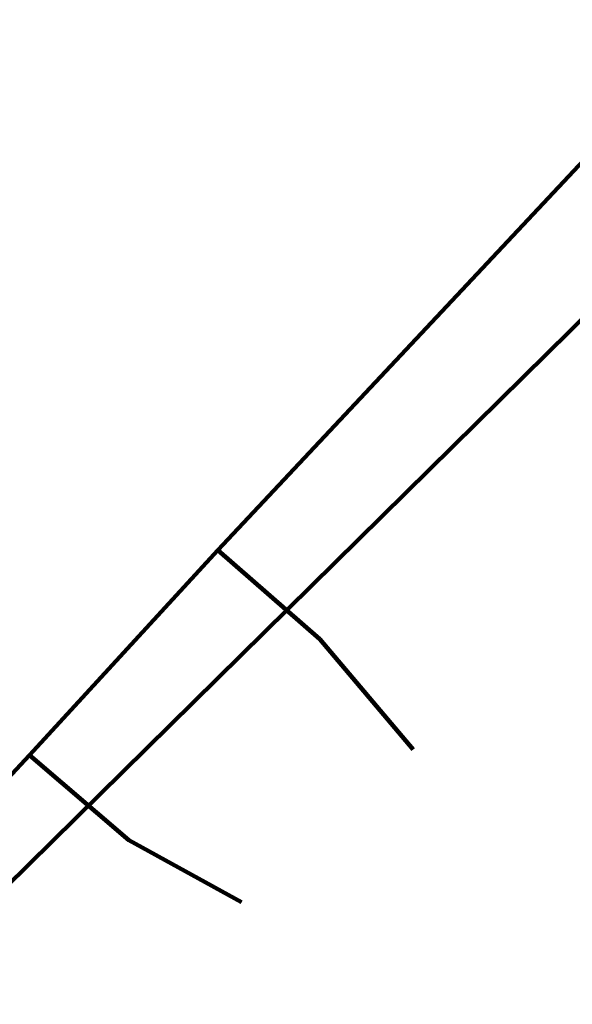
# Model space of a CAD drawing. Extents: x 152558 to 154479, y 462974 to 463683.
# Tile 446 of 638: x 154433.98 to 154438.51, y 462996.93 to 463005. Entities that reach past the tile are written whole.
import ezdxf
from ezdxf.lldxf.tags import DXFTag

# ---------------------------------------------------------------- set-up
doc = ezdxf.new("R2010")
doc.units = 0
doc.header["$LTSCALE"] = 0.2
for name, color, linetype, lineweight in [('B-RO-KL-DATA_KABELBED_KPN BV-G', 90, 'CONTINUOUS', 100), ('B-RO-KL-ET_LS_500 V_PRORAIL-G', 190, 'KL-LS-N', 18), ('B-RO-KL-ET_LS_KABELBED_PRORAIL-G', 190, 'CONTINUOUS', 100), ('B-RO-KL-ET_LS_MANTELBUIS_PRORAIL-G', 190, 'CONTINUOUS', 100)]:
    doc.layers.add(name, color=color, linetype=linetype, lineweight=lineweight)
tags = doc.linetypes.add('KL-LS-N', pattern='A,4,-1,[103,NLCS.SHX,S=0.75,R=0,X=0,Y=0],-1,4,-1,["L",Standard,S=1,R=0,X=0,Y=-0.5],-2', length=13).pattern_tags.tags
tags[18] = DXFTag(74, 10)

msp = doc.modelspace()

# ---------------------------------------------------------------- linework, layer by layer
at = {"layer": 'B-RO-KL-DATA_KABELBED_KPN BV-G', "flags": 128}
msp.add_lwpolyline([(154423.629, 462987.809), (154440.422, 463004.351), (154461.123, 463026.754)], dxfattribs=at)
at = {"layer": 'B-RO-KL-ET_LS_500 V_PRORAIL-G', "flags": 128}
for points in [[(154435.602, 463000.652), (154443.938, 463009.532)], [(154435.602, 463000.652), (154443.938, 463009.532)], [(154435.602, 463000.652), (154443.938, 463009.532)], [(154435.602, 463000.652), (154443.938, 463009.532)], [(154435.602, 463000.652), (154443.938, 463009.532)], [(154435.602, 463000.652), (154443.938, 463009.532)], [(154435.602, 463000.652), (154443.938, 463009.532)], [(154435.602, 463000.652), (154443.938, 463009.532)], [(154435.602, 463000.652), (154443.938, 463009.532)], [(154435.602, 463000.652), (154443.938, 463009.532)], [(154434.059, 462998.973), (154435.602, 463000.652)], [(154434.059, 462998.973), (154435.602, 463000.652)], [(154434.059, 462998.973), (154435.602, 463000.652)], [(154434.059, 462998.973), (154435.602, 463000.652)], [(154434.059, 462998.973), (154435.602, 463000.652)], [(154434.059, 462998.973), (154435.602, 463000.652)], [(154435.602, 463000.652), (154436.437, 462999.922)], [(154435.602, 463000.652), (154436.437, 462999.922)], [(154435.602, 463000.652), (154436.437, 462999.922)], [(154435.602, 463000.652), (154436.437, 462999.922)], [(154436.437, 462999.922), (154437.203, 462999.018)], [(154436.437, 462999.922), (154437.203, 462999.018)], [(154432.579, 462997.663), (154432.733, 462997.549), (154434.059, 462998.973)], [(154432.579, 462997.663), (154432.733, 462997.549), (154434.059, 462998.973)], [(154432.579, 462997.663), (154432.733, 462997.549), (154434.059, 462998.973)], [(154432.579, 462997.663), (154432.733, 462997.549), (154434.059, 462998.973)], [(154434.059, 462998.973), (154434.872, 462998.275)], [(154434.059, 462998.973), (154434.872, 462998.275)], [(154434.872, 462998.275), (154435.795, 462997.768)]]:
    msp.add_lwpolyline(points, dxfattribs=at)
at = {"layer": 'B-RO-KL-ET_LS_KABELBED_PRORAIL-G', "flags": 128}
for points in [[(154435.602, 463000.652), (154443.938, 463009.532)], [(154434.059, 462998.973), (154435.602, 463000.652)], [(154435.602, 463000.652), (154436.437, 462999.922)], [(154436.437, 462999.922), (154437.203, 462999.018)], [(154432.579, 462997.663), (154432.733, 462997.549), (154434.059, 462998.973)], [(154434.059, 462998.973), (154434.872, 462998.275)], [(154434.872, 462998.275), (154435.795, 462997.768)]]:
    msp.add_lwpolyline(points, dxfattribs=at)
at = {"layer": 'B-RO-KL-ET_LS_MANTELBUIS_PRORAIL-G', "flags": 128}
for points in [[(154435.602, 463000.652), (154443.938, 463009.532)], [(154434.059, 462998.973), (154435.602, 463000.652)], [(154435.602, 463000.652), (154436.437, 462999.922)], [(154432.579, 462997.663), (154432.733, 462997.549), (154434.059, 462998.973)], [(154434.059, 462998.973), (154434.872, 462998.275)]]:
    msp.add_lwpolyline(points, dxfattribs=at)

doc.saveas('drawing.dxf')
